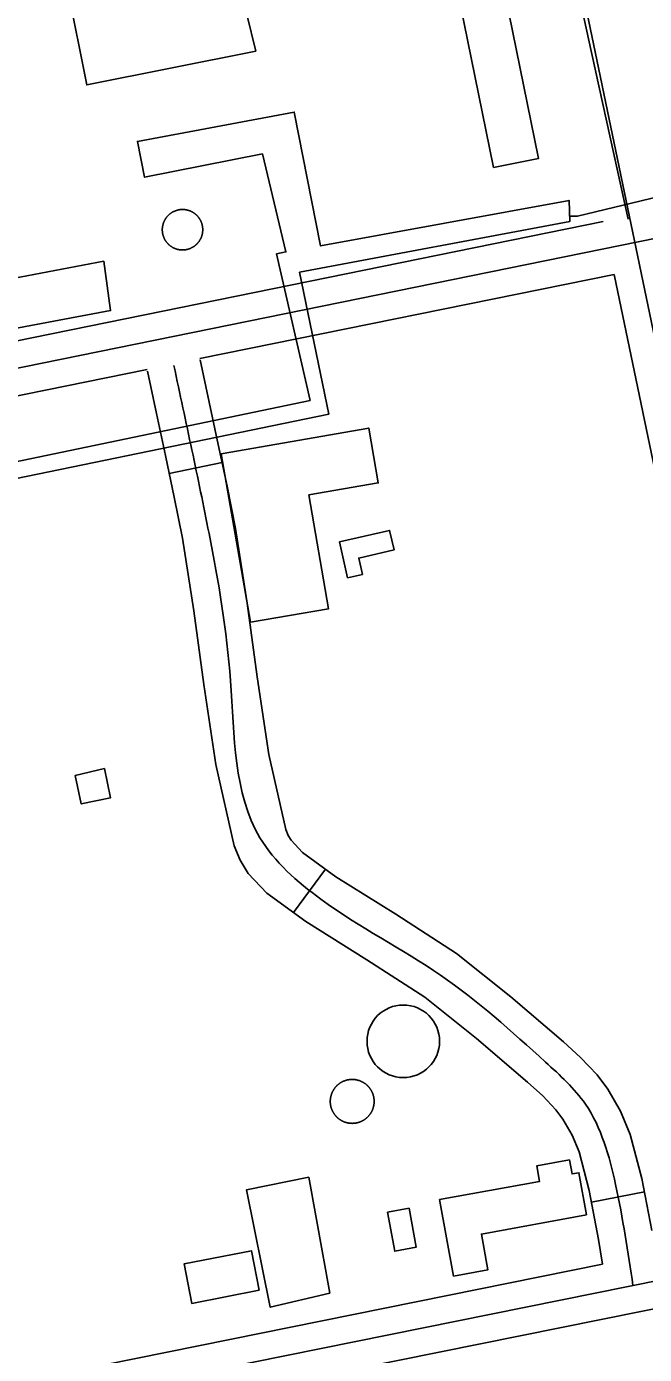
# Model space of a CAD drawing. Extents: x 3477039 to 3515015, y 546746 to 572297.
# Drawn here: x 3491225 to 3491569, y 566820 to 567558 of the extents above; entities that cross this region are included whole.
import ezdxf

# ---------------------------------------------------------------- set-up
doc = ezdxf.new("R2010")
doc.units = 0
for name, color, linetype in [('V-BLDG-OTLN', 7, 'Continuous'), ('V-DOMW-TANK', 7, 'Continuous'), ('V-ROAD-CNTR', 7, 'Continuous'), ('V-SITE-STRC', 7, 'Continuous'), ('V-UTIL-LINE', 7, 'Continuous')]:
    doc.layers.add(name, color=color, linetype=linetype)

msp = doc.modelspace()

# ---------------------------------------------------------------- linework, layer by layer
at = {"layer": 'V-BLDG-OTLN'}
for points in [[(3491484.58, 567479.85), (3491455.81, 567621.04), (3491480.82, 567626.13), (3491509.6, 567484.95)], [(3491352.35, 567544.49), (3491258.21, 567525.81), (3491247.74, 567578.58), (3491355.2, 567599.91), (3491361.56, 567567.85), (3491347.31, 567565.02)], [(3491349.33, 567227.01), (3491333.07, 567320.71), (3491415.12, 567334.96), (3491420.41, 567304.49), (3491381.83, 567297.79), (3491392.75, 567234.54)], [(3491403.33, 567251.75), (3491398.8, 567271.67), (3491426.75, 567278.03), (3491429.21, 567267.19), (3491409.56, 567262.72), (3491411.59, 567253.63)], [(3491268, 567145.72), (3491271.39, 567129.32), (3491255.11, 567125.94), (3491251.83, 567141.84)], [(3491536.38, 566897.46), (3491477.81, 566886.78), (3491481.42, 566866.95), (3491462.3, 566863.46), (3491454.56, 566905.93), (3491510.15, 566916.05), (3491508.58, 566924.66), (3491526.81, 566927.98), (3491528.23, 566920.2), (3491532.11, 566920.89)], [(3491437.56, 566901.12), (3491441.49, 566879.45), (3491429.55, 566877.28), (3491425.62, 566898.95)], [(3491354.15, 566855.54), (3491316.66, 566848.21), (3491312.38, 566870.16), (3491349.87, 566877.49)]]:
    msp.add_lwpolyline(points, close=True, dxfattribs=at)
at = {"layer": 'V-DOMW-TANK'}
for points in [[(3491300.24, 567444.92), (3491300.23, 567445.11), (3491300.23, 567445.31), (3491300.24, 567445.51), (3491300.24, 567445.7), (3491300.25, 567445.9), (3491300.26, 567446.1), (3491300.28, 567446.29), (3491300.3, 567446.49), (3491300.32, 567446.68), (3491300.35, 567446.88), (3491300.38, 567447.07), (3491300.41, 567447.26), (3491300.45, 567447.46), (3491300.49, 567447.65), (3491300.53, 567447.84), (3491300.58, 567448.03), (3491300.63, 567448.22), (3491300.68, 567448.41), (3491300.74, 567448.6), (3491300.8, 567448.79), (3491300.86, 567448.97), (3491300.93, 567449.16), (3491301, 567449.34), (3491301.07, 567449.52), (3491301.15, 567449.7), (3491301.23, 567449.88), (3491301.31, 567450.06), (3491301.39, 567450.24), (3491301.48, 567450.42), (3491301.57, 567450.59), (3491301.67, 567450.76), (3491301.76, 567450.93), (3491301.87, 567451.1), (3491301.97, 567451.27), (3491302.07, 567451.43), (3491302.18, 567451.6), (3491302.29, 567451.76), (3491302.41, 567451.92), (3491302.53, 567452.08), (3491302.65, 567452.23), (3491302.77, 567452.38), (3491302.9, 567452.54), (3491303.02, 567452.68), (3491303.16, 567452.83), (3491303.29, 567452.97), (3491303.42, 567453.12), (3491303.56, 567453.26), (3491303.7, 567453.39), (3491303.85, 567453.53), (3491303.99, 567453.66), (3491304.14, 567453.79), (3491304.29, 567453.92), (3491304.44, 567454.04), (3491304.6, 567454.16), (3491304.75, 567454.28), (3491304.91, 567454.4), (3491305.07, 567454.51), (3491305.23, 567454.62), (3491305.4, 567454.73), (3491305.56, 567454.83), (3491305.73, 567454.94), (3491305.9, 567455.04), (3491306.07, 567455.13), (3491306.25, 567455.22), (3491306.42, 567455.32), (3491306.6, 567455.4), (3491306.77, 567455.48), (3491306.95, 567455.57), (3491307.13, 567455.65), (3491307.31, 567455.72), (3491307.5, 567455.79), (3491307.68, 567455.86), (3491307.87, 567455.92), (3491308.05, 567455.98), (3491308.24, 567456.04), (3491308.43, 567456.1), (3491308.62, 567456.15), (3491308.81, 567456.2), (3491309, 567456.24), (3491309.19, 567456.28), (3491309.39, 567456.32), (3491309.58, 567456.36), (3491309.77, 567456.39), (3491309.97, 567456.42), (3491310.16, 567456.45), (3491310.36, 567456.46), (3491310.55, 567456.48), (3491310.75, 567456.5), (3491310.95, 567456.51), (3491311.14, 567456.52), (3491311.34, 567456.52), (3491311.53, 567456.52), (3491311.73, 567456.52), (3491311.93, 567456.51), (3491312.12, 567456.51), (3491312.32, 567456.49), (3491312.51, 567456.47), (3491312.71, 567456.46), (3491312.91, 567456.43), (3491313.1, 567456.4)], [(3491313.1, 567456.4), (3491313.29, 567456.38), (3491313.49, 567456.34), (3491313.68, 567456.31), (3491313.87, 567456.26), (3491314.06, 567456.22), (3491314.25, 567456.17), (3491314.45, 567456.13), (3491314.63, 567456.07), (3491314.82, 567456.02), (3491315.01, 567455.96), (3491315.2, 567455.89), (3491315.38, 567455.83), (3491315.56, 567455.76), (3491315.75, 567455.69), (3491315.93, 567455.61), (3491316.11, 567455.53), (3491316.29, 567455.45), (3491316.46, 567455.36), (3491316.64, 567455.27), (3491316.81, 567455.18), (3491316.98, 567455.09), (3491317.16, 567454.99), (3491317.33, 567454.89), (3491317.49, 567454.79), (3491317.66, 567454.68), (3491317.82, 567454.57), (3491317.98, 567454.46), (3491318.14, 567454.34), (3491318.3, 567454.23), (3491318.45, 567454.11), (3491318.61, 567453.98), (3491318.76, 567453.86), (3491318.91, 567453.73), (3491319.05, 567453.6), (3491319.2, 567453.47), (3491319.34, 567453.33), (3491319.48, 567453.19), (3491319.62, 567453.05), (3491319.75, 567452.91), (3491319.88, 567452.76), (3491320.01, 567452.62), (3491320.14, 567452.47), (3491320.26, 567452.32), (3491320.39, 567452.16), (3491320.51, 567452), (3491320.62, 567451.85), (3491320.73, 567451.68), (3491320.85, 567451.52), (3491320.95, 567451.36), (3491321.06, 567451.19), (3491321.16, 567451.02), (3491321.26, 567450.85), (3491321.35, 567450.68), (3491321.45, 567450.51), (3491321.54, 567450.34), (3491321.63, 567450.16), (3491321.71, 567449.98), (3491321.79, 567449.8), (3491321.87, 567449.62), (3491321.94, 567449.44), (3491322.01, 567449.26), (3491322.08, 567449.07), (3491322.15, 567448.89), (3491322.21, 567448.7), (3491322.27, 567448.51), (3491322.32, 567448.33), (3491322.37, 567448.14), (3491322.42, 567447.95), (3491322.47, 567447.75), (3491322.51, 567447.56), (3491322.55, 567447.37), (3491322.58, 567447.18), (3491322.61, 567446.98), (3491322.64, 567446.79), (3491322.67, 567446.59), (3491322.69, 567446.4), (3491322.71, 567446.2), (3491322.72, 567446.01), (3491322.73, 567445.81), (3491322.74, 567445.61), (3491322.74, 567445.42), (3491322.74, 567445.22), (3491322.74, 567445.02), (3491322.74, 567444.83), (3491322.73, 567444.63), (3491322.71, 567444.44), (3491322.7, 567444.24), (3491322.68, 567444.05), (3491322.66, 567443.85), (3491322.63, 567443.65), (3491322.6, 567443.46), (3491322.57, 567443.27), (3491322.53, 567443.07), (3491322.49, 567442.88), (3491322.45, 567442.69), (3491322.4, 567442.5), (3491322.35, 567442.31), (3491322.3, 567442.12), (3491322.24, 567441.93), (3491322.18, 567441.74)], [(3491313.79, 567434.25), (3491313.59, 567434.21), (3491313.4, 567434.17), (3491313.21, 567434.14), (3491313.01, 567434.11), (3491312.81, 567434.09), (3491312.62, 567434.07), (3491312.43, 567434.05), (3491312.23, 567434.03), (3491312.03, 567434.02), (3491311.84, 567434.02), (3491311.64, 567434.01), (3491311.45, 567434.01), (3491311.25, 567434.01), (3491311.05, 567434.02), (3491310.85, 567434.03), (3491310.66, 567434.04), (3491310.46, 567434.06), (3491310.27, 567434.08), (3491310.07, 567434.1), (3491309.88, 567434.13), (3491309.68, 567434.16), (3491309.49, 567434.19), (3491309.3, 567434.22), (3491309.1, 567434.27), (3491308.91, 567434.31), (3491308.72, 567434.36), (3491308.53, 567434.41), (3491308.35, 567434.46), (3491308.16, 567434.52), (3491307.97, 567434.58), (3491307.78, 567434.64), (3491307.6, 567434.71), (3491307.41, 567434.77), (3491307.23, 567434.85), (3491307.05, 567434.92), (3491306.87, 567435), (3491306.69, 567435.08), (3491306.52, 567435.17), (3491306.34, 567435.26), (3491306.17, 567435.35), (3491305.99, 567435.44), (3491305.82, 567435.54), (3491305.65, 567435.64), (3491305.49, 567435.74), (3491305.32, 567435.85), (3491305.16, 567435.96), (3491305, 567436.07), (3491304.84, 567436.19), (3491304.68, 567436.3), (3491304.52, 567436.42), (3491304.37, 567436.55), (3491304.22, 567436.67), (3491304.07, 567436.8), (3491303.93, 567436.93), (3491303.78, 567437.07), (3491303.64, 567437.2), (3491303.5, 567437.34), (3491303.36, 567437.48), (3491303.23, 567437.62), (3491303.1, 567437.77), (3491302.96, 567437.92), (3491302.84, 567438.07), (3491302.71, 567438.22), (3491302.59, 567438.37), (3491302.47, 567438.53), (3491302.36, 567438.69), (3491302.24, 567438.85), (3491302.13, 567439.01), (3491302.02, 567439.17), (3491301.92, 567439.34), (3491301.82, 567439.51), (3491301.72, 567439.68), (3491301.62, 567439.85), (3491301.53, 567440.02), (3491301.44, 567440.2), (3491301.35, 567440.37), (3491301.27, 567440.55), (3491301.19, 567440.73), (3491301.11, 567440.91), (3491301.04, 567441.09), (3491300.97, 567441.27), (3491300.9, 567441.46), (3491300.83, 567441.64), (3491300.77, 567441.83), (3491300.71, 567442.02), (3491300.66, 567442.21), (3491300.6, 567442.4), (3491300.56, 567442.59), (3491300.51, 567442.78), (3491300.47, 567442.97), (3491300.43, 567443.16), (3491300.4, 567443.35), (3491300.36, 567443.55), (3491300.34, 567443.74), (3491300.31, 567443.94), (3491300.29, 567444.13), (3491300.27, 567444.33), (3491300.26, 567444.53), (3491300.25, 567444.72), (3491300.24, 567444.92)], [(3491322.18, 567441.74), (3491322.12, 567441.56), (3491322.05, 567441.37), (3491321.98, 567441.19), (3491321.91, 567441.01), (3491321.83, 567440.83), (3491321.75, 567440.65), (3491321.67, 567440.47), (3491321.59, 567440.29), (3491321.5, 567440.11), (3491321.41, 567439.94), (3491321.31, 567439.77), (3491321.21, 567439.6), (3491321.11, 567439.43), (3491321.01, 567439.26), (3491320.91, 567439.1), (3491320.8, 567438.94), (3491320.68, 567438.77), (3491320.57, 567438.61), (3491320.45, 567438.46), (3491320.33, 567438.3), (3491320.21, 567438.15), (3491320.08, 567438), (3491319.96, 567437.85), (3491319.82, 567437.7), (3491319.69, 567437.56), (3491319.56, 567437.42), (3491319.42, 567437.27), (3491319.27, 567437.14), (3491319.13, 567437), (3491318.99, 567436.87), (3491318.84, 567436.74), (3491318.69, 567436.61), (3491318.54, 567436.49), (3491318.38, 567436.37), (3491318.23, 567436.25), (3491318.07, 567436.13), (3491317.91, 567436.02), (3491317.75, 567435.91), (3491317.58, 567435.8), (3491317.42, 567435.7), (3491317.25, 567435.59), (3491317.08, 567435.5), (3491316.91, 567435.4), (3491316.73, 567435.31), (3491316.56, 567435.22), (3491316.38, 567435.13), (3491316.21, 567435.05), (3491316.03, 567434.96), (3491315.85, 567434.89), (3491315.66, 567434.81), (3491315.48, 567434.74), (3491315.3, 567434.67), (3491315.11, 567434.61), (3491314.93, 567434.55), (3491314.74, 567434.49), (3491314.55, 567434.43), (3491314.36, 567434.38), (3491314.17, 567434.33), (3491313.98, 567434.29), (3491313.79, 567434.25)], [(3491394.6, 566965.16), (3491394.68, 566965.36), (3491394.76, 566965.56), (3491394.85, 566965.75), (3491394.94, 566965.94), (3491395.04, 566966.13), (3491395.14, 566966.32), (3491395.24, 566966.51), (3491395.35, 566966.69), (3491395.45, 566966.88), (3491395.56, 566967.06), (3491395.68, 566967.24), (3491395.8, 566967.41), (3491395.92, 566967.59), (3491396.04, 566967.76), (3491396.17, 566967.93), (3491396.3, 566968.1), (3491396.43, 566968.27), (3491396.57, 566968.43), (3491396.71, 566968.59), (3491396.85, 566968.75), (3491396.99, 566968.91), (3491397.14, 566969.06), (3491397.29, 566969.22), (3491397.44, 566969.37), (3491397.6, 566969.51), (3491397.76, 566969.65), (3491397.92, 566969.8), (3491398.08, 566969.94), (3491398.24, 566970.07), (3491398.41, 566970.2), (3491398.58, 566970.33), (3491398.75, 566970.46), (3491398.92, 566970.58), (3491399.1, 566970.7), (3491399.28, 566970.82), (3491399.46, 566970.93), (3491399.64, 566971.04), (3491399.83, 566971.15), (3491400.01, 566971.26), (3491400.2, 566971.36), (3491400.39, 566971.45), (3491400.58, 566971.55), (3491400.77, 566971.64), (3491400.96, 566971.73), (3491401.16, 566971.81), (3491401.36, 566971.9), (3491401.56, 566971.97), (3491401.76, 566972.05), (3491401.96, 566972.12), (3491402.16, 566972.18), (3491402.36, 566972.24), (3491402.57, 566972.31), (3491402.77, 566972.36), (3491402.98, 566972.42), (3491403.19, 566972.47), (3491403.4, 566972.51), (3491403.6, 566972.55), (3491403.81, 566972.59), (3491404.02, 566972.63), (3491404.23, 566972.66)], [(3491404.23, 566972.66), (3491404.45, 566972.69), (3491404.66, 566972.71), (3491404.87, 566972.73), (3491405.08, 566972.74), (3491405.29, 566972.76), (3491405.51, 566972.77), (3491405.72, 566972.77), (3491405.93, 566972.77), (3491406.15, 566972.77), (3491406.36, 566972.77), (3491406.57, 566972.76), (3491406.79, 566972.74), (3491407, 566972.72), (3491407.21, 566972.7), (3491407.42, 566972.68), (3491407.63, 566972.65), (3491407.85, 566972.62), (3491408.05, 566972.58), (3491408.26, 566972.55), (3491408.47, 566972.5), (3491408.68, 566972.45), (3491408.89, 566972.41), (3491409.09, 566972.35), (3491409.3, 566972.29), (3491409.5, 566972.23), (3491409.71, 566972.17), (3491409.91, 566972.1), (3491410.11, 566972.03), (3491410.31, 566971.95), (3491410.51, 566971.87), (3491410.7, 566971.79), (3491410.9, 566971.71), (3491411.09, 566971.62), (3491411.29, 566971.53), (3491411.48, 566971.43), (3491411.66, 566971.33), (3491411.85, 566971.23), (3491412.04, 566971.12), (3491412.22, 566971.02), (3491412.4, 566970.9), (3491412.58, 566970.79), (3491412.76, 566970.67), (3491412.94, 566970.55), (3491413.11, 566970.43), (3491413.28, 566970.3), (3491413.45, 566970.17), (3491413.62, 566970.04), (3491413.78, 566969.9), (3491413.94, 566969.76), (3491414.1, 566969.62), (3491414.26, 566969.48), (3491414.41, 566969.33), (3491414.56, 566969.18), (3491414.71, 566969.03), (3491414.86, 566968.87), (3491415, 566968.71), (3491415.15, 566968.56), (3491415.28, 566968.39), (3491415.42, 566968.23), (3491415.55, 566968.06), (3491415.68, 566967.89), (3491415.81, 566967.72), (3491415.93, 566967.55), (3491416.05, 566967.37), (3491416.17, 566967.19), (3491416.28, 566967.01), (3491416.39, 566966.83), (3491416.5, 566966.65), (3491416.6, 566966.46), (3491416.71, 566966.28), (3491416.8, 566966.08), (3491416.9, 566965.9), (3491416.99, 566965.7), (3491417.08, 566965.51), (3491417.16, 566965.31), (3491417.24, 566965.12), (3491417.32, 566964.92), (3491417.4, 566964.72), (3491417.47, 566964.52), (3491417.53, 566964.31), (3491417.6, 566964.11), (3491417.66, 566963.91), (3491417.71, 566963.7), (3491417.77, 566963.49), (3491417.82, 566963.29), (3491417.86, 566963.08), (3491417.9, 566962.87), (3491417.94, 566962.66), (3491417.98, 566962.45), (3491418.01, 566962.24), (3491418.04, 566962.03), (3491418.06, 566961.82), (3491418.08, 566961.61), (3491418.1, 566961.39), (3491418.11, 566961.18), (3491418.12, 566960.97), (3491418.12, 566960.75), (3491418.12, 566960.54), (3491418.12, 566960.33), (3491418.12, 566960.11)], [(3491403.35, 566948.63), (3491403.14, 566948.68), (3491402.93, 566948.73), (3491402.73, 566948.78), (3491402.52, 566948.84), (3491402.32, 566948.9), (3491402.11, 566948.96), (3491401.91, 566949.04), (3491401.71, 566949.1), (3491401.51, 566949.18), (3491401.31, 566949.26), (3491401.12, 566949.34), (3491400.92, 566949.43), (3491400.73, 566949.51), (3491400.54, 566949.61), (3491400.35, 566949.7), (3491400.16, 566949.8), (3491399.97, 566949.9), (3491399.78, 566950.01), (3491399.6, 566950.12), (3491399.42, 566950.23), (3491399.24, 566950.34), (3491399.06, 566950.46), (3491398.89, 566950.58), (3491398.71, 566950.71), (3491398.54, 566950.83), (3491398.37, 566950.96), (3491398.21, 566951.1), (3491398.04, 566951.23), (3491397.88, 566951.37), (3491397.72, 566951.51), (3491397.56, 566951.66), (3491397.41, 566951.8), (3491397.26, 566951.95), (3491397.11, 566952.11), (3491396.96, 566952.26), (3491396.82, 566952.42), (3491396.68, 566952.58), (3491396.54, 566952.74), (3491396.4, 566952.91), (3491396.27, 566953.07), (3491396.14, 566953.24), (3491396.02, 566953.41), (3491395.89, 566953.59), (3491395.77, 566953.76), (3491395.66, 566953.94), (3491395.54, 566954.12), (3491395.43, 566954.3), (3491395.32, 566954.49), (3491395.22, 566954.67), (3491395.12, 566954.86), (3491395.02, 566955.05), (3491394.92, 566955.24), (3491394.83, 566955.43), (3491394.74, 566955.62), (3491394.66, 566955.82), (3491394.58, 566956.02), (3491394.5, 566956.22), (3491394.43, 566956.42), (3491394.35, 566956.62), (3491394.29, 566956.82), (3491394.22, 566957.02), (3491394.16, 566957.23), (3491394.11, 566957.43), (3491394.05, 566957.64), (3491394, 566957.85), (3491393.96, 566958.05), (3491393.92, 566958.26), (3491393.88, 566958.47), (3491393.84, 566958.68), (3491393.81, 566958.89), (3491393.79, 566959.1), (3491393.77, 566959.32), (3491393.74, 566959.53), (3491393.73, 566959.74), (3491393.71, 566959.95), (3491393.7, 566960.17), (3491393.7, 566960.38), (3491393.7, 566960.59), (3491393.7, 566960.81), (3491393.71, 566961.02), (3491393.71, 566961.23), (3491393.73, 566961.44), (3491393.75, 566961.66), (3491393.77, 566961.87), (3491393.79, 566962.08), (3491393.82, 566962.29), (3491393.85, 566962.5), (3491393.89, 566962.71), (3491393.93, 566962.92), (3491393.97, 566963.13), (3491394.01, 566963.34), (3491394.07, 566963.55), (3491394.12, 566963.75), (3491394.18, 566963.95), (3491394.24, 566964.16), (3491394.3, 566964.36), (3491394.37, 566964.57), (3491394.44, 566964.77), (3491394.52, 566964.97), (3491394.6, 566965.16)], [(3491418.12, 566960.11), (3491418.11, 566959.9), (3491418.09, 566959.69), (3491418.08, 566959.48), (3491418.05, 566959.27), (3491418.03, 566959.05), (3491418, 566958.84), (3491417.97, 566958.63), (3491417.94, 566958.42), (3491417.9, 566958.21), (3491417.85, 566958), (3491417.81, 566957.8), (3491417.75, 566957.59), (3491417.7, 566957.38), (3491417.64, 566957.18), (3491417.58, 566956.97), (3491417.52, 566956.77), (3491417.45, 566956.57), (3491417.38, 566956.37), (3491417.3, 566956.17), (3491417.23, 566955.97), (3491417.15, 566955.77), (3491417.06, 566955.58), (3491416.97, 566955.38), (3491416.88, 566955.19), (3491416.78, 566955), (3491416.68, 566954.81), (3491416.58, 566954.63), (3491416.48, 566954.44), (3491416.37, 566954.26), (3491416.26, 566954.08), (3491416.14, 566953.9), (3491416.02, 566953.72), (3491415.9, 566953.55), (3491415.78, 566953.37), (3491415.65, 566953.2), (3491415.52, 566953.03), (3491415.39, 566952.86), (3491415.25, 566952.7), (3491415.11, 566952.54), (3491414.97, 566952.38), (3491414.83, 566952.22), (3491414.68, 566952.07), (3491414.53, 566951.92), (3491414.38, 566951.77), (3491414.22, 566951.62), (3491414.07, 566951.48), (3491413.91, 566951.34), (3491413.74, 566951.2), (3491413.58, 566951.07), (3491413.41, 566950.93), (3491413.24, 566950.8), (3491413.07, 566950.68), (3491412.9, 566950.55), (3491412.72, 566950.43), (3491412.54, 566950.32), (3491412.36, 566950.2), (3491412.18, 566950.09), (3491412, 566949.98), (3491411.81, 566949.88), (3491411.62, 566949.78), (3491411.44, 566949.68), (3491411.24, 566949.58), (3491411.05, 566949.49), (3491410.86, 566949.41), (3491410.66, 566949.32), (3491410.46, 566949.24), (3491410.27, 566949.16), (3491410.07, 566949.09), (3491409.86, 566949.02), (3491409.66, 566948.95), (3491409.46, 566948.89), (3491409.26, 566948.83), (3491409.05, 566948.77), (3491408.84, 566948.72), (3491408.64, 566948.67), (3491408.43, 566948.62), (3491408.22, 566948.58), (3491408.01, 566948.54), (3491407.8, 566948.51), (3491407.59, 566948.48), (3491407.38, 566948.45), (3491407.17, 566948.43), (3491406.95, 566948.4), (3491406.74, 566948.39), (3491406.53, 566948.38), (3491406.31, 566948.37), (3491406.1, 566948.36), (3491405.89, 566948.36), (3491405.67, 566948.36), (3491405.46, 566948.37), (3491405.25, 566948.38), (3491405.04, 566948.39), (3491404.82, 566948.41), (3491404.61, 566948.43), (3491404.4, 566948.45), (3491404.19, 566948.48), (3491403.98, 566948.52), (3491403.77, 566948.55), (3491403.56, 566948.59), (3491403.35, 566948.63)]]:
    msp.add_lwpolyline(points, dxfattribs=at)
msp.add_circle((3491434.34, 566993.97), 20.18, dxfattribs=at)
at = {"layer": 'V-ROAD-CNTR'}
for p, q in [((3491304.12, 567309.73), (3491333.49, 567315.89)), ((3491373.24, 567065.55), (3491390.97, 567089.75)), ((3491539.05, 566904.58), (3491568.51, 566910.24))]:
    msp.add_line(p, q, dxfattribs=at)
for points in [[(3491679.16, 566881.73), (3491493.15, 567775.02)], [(3491559.53, 567451.15), (3491537.45, 567551.5), (3491499.9, 567723)], [(3492032.45, 567533.54), (3490797.6, 567282.42)], [(3491545.54, 567449.83), (3490809.33, 567300.11)], [(3491551.66, 567420.46), (3491321.19, 567373.59)], [(3491661.4, 566893.45), (3491551.66, 567420.46)], [(3491291.78, 567367.61), (3490815.28, 567270.71)], [(3491572.62, 566888.85), (3491567.08, 566917.68), (3491560.61, 566942.22), (3491555.25, 566955.1), (3491548.21, 566967.3), (3491542.18, 566975.28), (3491532.93, 566985.04), (3491523.41, 566993.69), (3491494.26, 567018.73), (3491463.88, 567042.89), (3491430.12, 567064.7), (3491396.88, 567085.42), (3491378.33, 567099.01), (3491371.97, 567105.76), (3491370.27, 567108.47), (3491368.95, 567111.69), (3491359.51, 567153.4), (3491353.08, 567196.6), (3491347.51, 567237.69), (3491341, 567279.04), (3491336.26, 567302.64), (3491331.39, 567325.91), (3491326.39, 567349.39), (3491321.34, 567372.85)], [(3491545.14, 566869.99), (3491543.05, 566883.76), (3491537.81, 566911.02), (3491532.12, 566932.59), (3491528.29, 566941.79), (3491523.16, 566950.69), (3491519.25, 566955.85), (3491511.93, 566963.59), (3491503.55, 566971.2), (3491475.14, 566995.6), (3491446.36, 567018.49), (3491414.04, 567039.37), (3491380.06, 567060.55), (3491358.38, 567076.44), (3491348.11, 567087.33), (3491343.49, 567094.71), (3491340.24, 567102.62), (3491330, 567147.88), (3491323.37, 567192.38), (3491317.82, 567233.35), (3491311.46, 567273.75), (3491306.87, 567296.61), (3491302.03, 567319.71), (3491297.06, 567343.12), (3491292.02, 567366.53)], [(3490570.14, 566658.02), (3491902.07, 566926.69), (3492082.24, 566961.86)], [(3491364.08, 566802.87), (3491904.99, 566911.98), (3492089.98, 566948.09)], [(3490921.87, 566744.27), (3491545.14, 566869.99)]]:
    msp.add_lwpolyline(points, dxfattribs=at)
msp.add_spline([(3491562.13, 566858.12), (3491552.45, 566914.35), (3491535.69, 566959), (3491513.48, 566982.44), (3491455.12, 567030.69), (3491388.47, 567072.99), (3491354.6, 567107.15), (3491338.22, 567194.49), (3491326.23, 567276.4), (3491316.71, 567322.81), (3491306.68, 567369.69)], degree=3, dxfattribs=at)
at = {"layer": 'V-SITE-STRC'}
for points in [[(3491193.49, 567413.76), (3491267.65, 567427.7), (3491271.47, 567400.3), (3491201.34, 567387.14)], [(3491381.78, 566918.42), (3491393.38, 566853.94), (3491360.31, 566846.13), (3491347.12, 566911.44)]]:
    msp.add_lwpolyline(points, close=True, dxfattribs=at)
at = {"layer": 'V-UTIL-LINE'}
for p, q in [((3491531.21, 567452.75), (3491526.96, 567452.86)), ((3491376.56, 567421.74), (3491392.93, 567342.65))]:
    msp.add_line(p, q, dxfattribs=at)
for points in [[(3491998.13, 567550.45), (3491987, 567548.78), (3491976.46, 567546.52), (3491781.95, 567505.27), (3491592.15, 567467.5), (3491531.21, 567452.75)], [(3491392.93, 567342.65), (3491162.11, 567295.24), (3491159.84, 567304.03), (3491382.46, 567350.33), (3491363.76, 567431.77), (3491369.04, 567432.91), (3491355.99, 567487.4), (3491290.38, 567474.44), (3491286.43, 567494.36), (3491373.71, 567510.67), (3491388.36, 567436.27), (3491526.6, 567461.56), (3491527.09, 567449.85), (3491376.56, 567421.74)]]:
    msp.add_lwpolyline(points, dxfattribs=at)

doc.saveas('drawing.dxf')
